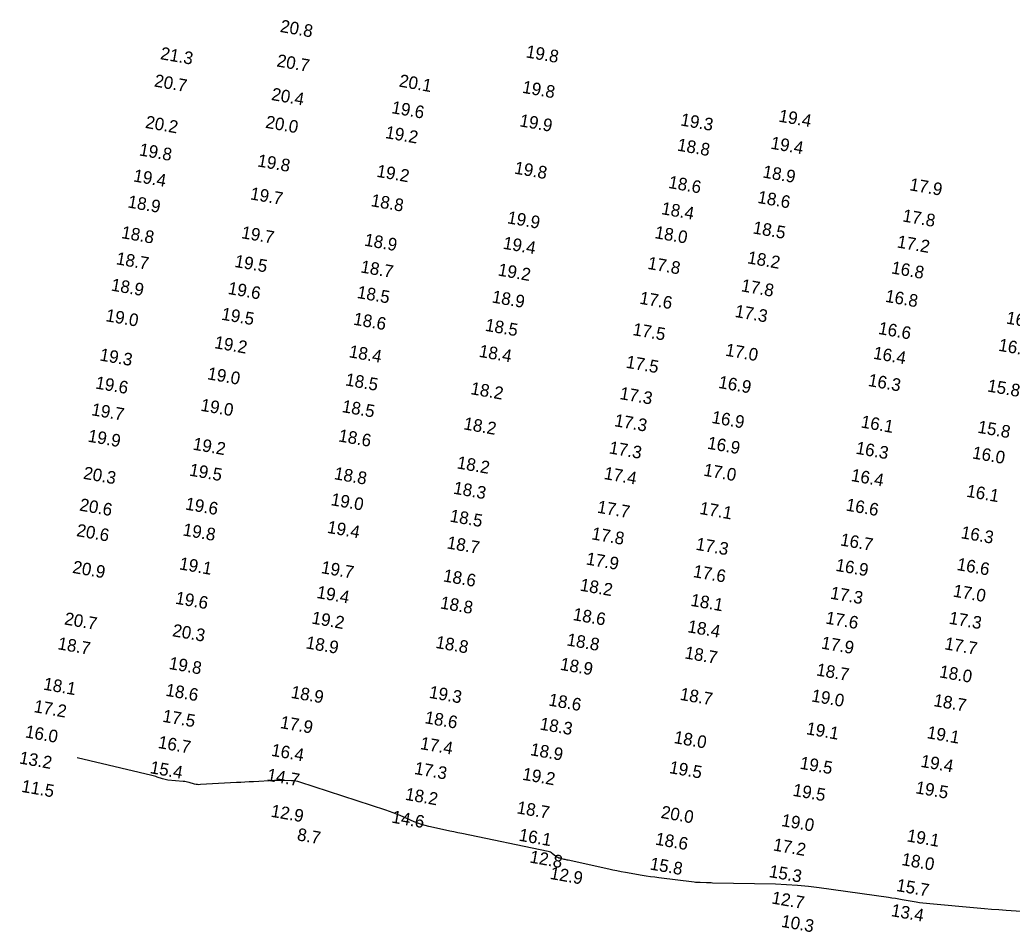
# Model space of a CAD drawing. Extents: x 988130 to 1132882, y 654656 to 841453.
# Drawn here: x 1032814.6 to 1033209.1, y 764707.4 to 765070.3 of the extents above; entities that cross this region are included whole.
import ezdxf

# ---------------------------------------------------------------- set-up
doc = ezdxf.new("R2010")
doc.units = 0
doc.layers.add('V-TOPO-MAJR', color=7, linetype='Continuous')
doc.layers.add('V-TOPO-SOUN', color=7, linetype='Continuous')

msp = doc.modelspace()

# ---------------------------------------------------------------- linework, layer by layer
at = {"layer": 'V-TOPO-MAJR'}
msp.add_lwpolyline([(1033218.82, 764715.25), (1033206.68, 764716.04), (1033203.82, 764716.24), (1033200.96, 764716.45), (1033198.11, 764716.68), (1033195.25, 764716.92), (1033176.43, 764718.61), (1033175.05, 764718.75), (1033173.67, 764718.92), (1033172.3, 764719.11), (1033170.93, 764719.33), (1033165.46, 764720.27), (1033164.09, 764720.5), (1033162.72, 764720.72), (1033161.35, 764720.93), (1033159.98, 764721.13), (1033132.46, 764725.01), (1033128.12, 764725.56), (1033123.77, 764725.98), (1033119.41, 764726.26), (1033115.04, 764726.42), (1033090.01, 764726.93), (1033089.4, 764726.94), (1033088.78, 764726.96), (1033088.17, 764726.98), (1033087.56, 764727), (1033085.11, 764727.08), (1033084.5, 764727.11), (1033083.89, 764727.15), (1033083.28, 764727.2), (1033082.67, 764727.27), (1033068.69, 764728.99), (1033067.01, 764729.21), (1033065.34, 764729.45), (1033063.67, 764729.71), (1033062, 764729.98), (1033055.34, 764731.13), (1033053.68, 764731.43), (1033052.02, 764731.74), (1033050.36, 764732.08), (1033048.71, 764732.43), (1033032.65, 764735.96), (1033032.23, 764736.06), (1033031.8, 764736.15), (1033031.38, 764736.25), (1033030.95, 764736.35), (1033029.26, 764736.76), (1033028.84, 764736.88), (1033028.45, 764737.05), (1033028.09, 764737.26), (1033027.74, 764737.52), (1033026.3, 764738.72), (1033025.93, 764738.98), (1033025.55, 764739.2), (1033025.13, 764739.37), (1033024.7, 764739.48), (1032990.34, 764746.58), (1032988.72, 764746.92), (1032987.11, 764747.25), (1032985.5, 764747.6), (1032983.89, 764747.95), (1032977.24, 764749.39), (1032975.75, 764749.76), (1032974.29, 764750.19), (1032972.85, 764750.69), (1032971.44, 764751.27), (1032965.82, 764753.73), (1032964.41, 764754.32), (1032962.98, 764754.88), (1032961.54, 764755.41), (1032960.09, 764755.9), (1032925.94, 764767.02), (1032925.13, 764767.25), (1032924.31, 764767.42), (1032923.47, 764767.54), (1032922.63, 764767.6), (1032919.23, 764767.7), (1032918.38, 764767.72), (1032917.53, 764767.72), (1032916.68, 764767.7), (1032915.83, 764767.66), (1032907.46, 764767.24), (1032905.78, 764767.15), (1032904.1, 764767.06), (1032902.43, 764766.97), (1032900.75, 764766.88), (1032886.4, 764766.06), (1032885.82, 764766.05), (1032885.25, 764766.08), (1032884.68, 764766.17), (1032884.11, 764766.29), (1032881.86, 764766.91), (1032881.3, 764767.05), (1032880.73, 764767.16), (1032880.15, 764767.25), (1032879.58, 764767.32), (1032873.42, 764767.89), (1032872.87, 764767.96), (1032872.32, 764768.06), (1032871.79, 764768.2), (1032871.26, 764768.36), (1032869.15, 764769.1), (1032868.62, 764769.27), (1032868.09, 764769.44), (1032867.56, 764769.59), (1032867.02, 764769.72), (1032837.35, 764776.79)], dxfattribs=at)

# ---------------------------------------------------------------- texts
at = {"layer": 'V-TOPO-SOUN'}
for s, p in [('20.8 ', (1032917.83, 765065.53)), ('21.3 ', (1032870.2, 765054.69)), ('19.8 ', (1033015.56, 765055.4)), ('20.7 ', (1032916.5, 765051.81)), ('20.7 ', (1032867.79, 765043.83)), ('20.1 ', (1032965.12, 765043.8)), ('19.8 ', (1033014.1, 765041.32)), ('20.4 ', (1032914.35, 765038.46)), ('19.6 ', (1032962.11, 765033.22)), ('19.4 ', (1033116.05, 765029.85)), ('20.2 ', (1032864.22, 765027.36)), ('20.0 ', (1032912.01, 765027.41)), ('19.9 ', (1033013.02, 765027.99)), ('19.3 ', (1033077.01, 765028.33)), ('19.2 ', (1032959.66, 765023.31)), ('18.8 ', (1033075.7, 765018.33)), ('19.4 ', (1033112.86, 765019.08)), ('19.8 ', (1032861.8, 765016.41)), ('19.8 ', (1032908.81, 765012.04)), ('19.8 ', (1033010.95, 765009.18)), ('19.4 ', (1032859.5, 765006.07)), ('19.2 ', (1032956.19, 765007.91)), ('18.9 ', (1033109.7, 765007.64)), ('18.6 ', (1033072.21, 765003.47)), ('17.9 ', (1033168.06, 765002.56)), ('19.7 ', (1032905.92, 764998.93)), ('18.6 ', (1033107.64, 764997.52)), ('18.9 ', (1032857.23, 764995.72)), ('18.8 ', (1032953.93, 764996.22)), ('19.9 ', (1033008.12, 764989.41)), ('18.4 ', (1033069.41, 764993.04)), ('17.8 ', (1033165.29, 764990.15)), ('18.5 ', (1033105.77, 764985.38)), ('18.8 ', (1032854.71, 764983.51)), ('19.7 ', (1032902.43, 764983.48)), ('18.0 ', (1033066.77, 764983.5)), ('18.9 ', (1032951.31, 764980.53)), ('19.4 ', (1033006.45, 764979.29)), ('17.2 ', (1033163.1, 764979.8)), ('18.2 ', (1033103.6, 764973.49)), ('18.7 ', (1032852.61, 764973.12)), ('19.5 ', (1032899.73, 764972.05)), ('18.7 ', (1032949.82, 764969.86)), ('17.8 ', (1033063.94, 764971.27)), ('16.8 ', (1033160.83, 764969.47)), ('19.2 ', (1033004.44, 764968.63)), ('18.9 ', (1032850.62, 764962.65)), ('17.8 ', (1033101.12, 764962.37)), ('19.6 ', (1032897.07, 764961.3)), ('18.5 ', (1032948.41, 764959.7)), ('18.9 ', (1033002.05, 764957.9)), ('16.8 ', (1033158.41, 764958.18)), ('17.6 ', (1033060.73, 764957.42)), ('19.0 ', (1032848.48, 764950.47)), ('19.5 ', (1032894.49, 764951.06)), ('17.3 ', (1033098.62, 764952.16)), ('18.6 ', (1032946.95, 764949.08)), ('18.5 ', (1032999.34, 764946.64)), ('16.0 ', (1033206.5, 764949.53)), ('17.5 ', (1033058.01, 764944.95)), ('16.6 ', (1033155.66, 764945.39)), ('19.2 ', (1032891.72, 764939.74)), ('16.0 ', (1033203.43, 764938.7)), ('19.3 ', (1032846.1, 764934.83)), ('18.4 ', (1032945.2, 764936.12)), ('18.4 ', (1032996.89, 764936.29)), ('17.0 ', (1033094.84, 764936.75)), ('16.4 ', (1033153.64, 764935.53)), ('17.5 ', (1033055.31, 764931.96)), ('19.0 ', (1032888.91, 764927.36)), ('19.6 ', (1032844.4, 764923.7)), ('18.5 ', (1032943.76, 764924.94)), ('16.9 ', (1033092.1, 764923.92)), ('16.3 ', (1033151.6, 764924.7)), ('15.8 ', (1033199.02, 764922.51)), ('18.2 ', (1032993.56, 764921.43)), ('17.3 ', (1033052.85, 764919.49)), ('19.0 ', (1032886.23, 764914.83)), ('18.5 ', (1032942.42, 764914.31)), ('19.7 ', (1032842.81, 764913.07)), ('18.2 ', (1032990.77, 764907.44)), ('17.3 ', (1033050.72, 764908.7)), ('16.9 ', (1033089.4, 764909.99)), ('16.1 ', (1033148.73, 764908.18)), ('19.9 ', (1032841.4, 764902.54)), ('18.6 ', (1032941.02, 764902.65)), ('15.8 ', (1033195.15, 764906.1)), ('19.2 ', (1032883.14, 764899.36)), ('16.9 ', (1033087.67, 764899.74)), ('17.3 ', (1033048.6, 764897.88)), ('16.3 ', (1033146.7, 764897.75)), ('16.0 ', (1033193.01, 764895.87)), ('18.2 ', (1032988.13, 764891.91)), ('20.3 ', (1032839.57, 764887.78)), ('19.5 ', (1032881.74, 764889.03)), ('18.8 ', (1032939.29, 764887.62)), ('17.4 ', (1033046.57, 764887.68)), ('17.0 ', (1033086.16, 764889.01)), ('16.4 ', (1033144.82, 764886.9)), ('18.3 ', (1032986.7, 764881.84)), ('16.1 ', (1033190.7, 764880.65)), ('20.6 ', (1032838.06, 764875.13)), ('19.6 ', (1032880.14, 764875.54)), ('19.0 ', (1032938, 764877.28)), ('16.6 ', (1033142.76, 764875.13)), ('17.7 ', (1033043.88, 764874.3)), ('17.1 ', (1033084.59, 764873.79)), ('18.5 ', (1032985.3, 764870.74)), ('20.6 ', (1032836.87, 764864.98)), ('19.8 ', (1032879.14, 764865.24)), ('19.4 ', (1032936.53, 764866.27)), ('17.8 ', (1033041.65, 764863.69)), ('16.3 ', (1033188.5, 764864.13)), ('18.7 ', (1032984.12, 764860.08)), ('17.3 ', (1033083.08, 764859.53)), ('16.7 ', (1033140.52, 764861.26)), ('19.1 ', (1032877.73, 764851.74)), ('17.9 ', (1033039.47, 764853.69)), ('16.9 ', (1033138.69, 764851.15)), ('16.6 ', (1033186.87, 764851.49)), ('20.9 ', (1032835.27, 764850.34)), ('19.7 ', (1032934.12, 764850.25)), ('17.6 ', (1033082.03, 764848.68)), ('18.6 ', (1032982.66, 764846.95)), ('18.2 ', (1033037.03, 764843.27)), ('19.4 ', (1032932.36, 764840.36)), ('17.3 ', (1033136.55, 764840.08)), ('17.0 ', (1033185.37, 764840.91)), ('19.6 ', (1032876.18, 764838.08)), ('18.8 ', (1032981.47, 764836.19)), ('18.1 ', (1033081.02, 764837.24)), ('18.6 ', (1033034.24, 764831.57)), ('20.7 ', (1032832.04, 764829.83)), ('19.2 ', (1032930.35, 764830.18)), ('17.6 ', (1033134.7, 764830.18)), ('17.3 ', (1033183.74, 764830.12)), ('20.3 ', (1032874.99, 764825.15)), ('18.4 ', (1033079.82, 764826.74)), ('18.7 ', (1032829.39, 764819.97)), ('18.9 ', (1032928.05, 764820.33)), ('18.8 ', (1032979.66, 764820.49)), ('18.8 ', (1033031.78, 764821.49)), ('17.9 ', (1033132.95, 764820.24)), ('17.7 ', (1033182, 764819.94)), ('18.7 ', (1033078.69, 764816.32)), ('19.8 ', (1032873.61, 764812.12)), ('18.9 ', (1033029.15, 764811.78)), ('18.7 ', (1033131.01, 764809.55)), ('18.0 ', (1033179.92, 764808.79)), ('18.1 ', (1032823.71, 764803.89)), ('18.6 ', (1032872.29, 764801.46)), ('18.9 ', (1032922.11, 764800.61)), ('19.3 ', (1032977.05, 764800.62)), ('18.7 ', (1033076.77, 764799.84)), ('18.6 ', (1033024.55, 764797.57)), ('19.0 ', (1033129.07, 764799.21)), ('18.7 ', (1033177.63, 764797.35)), ('17.2 ', (1032819.92, 764794.95)), ('17.5 ', (1032871.08, 764791.11)), ('17.9 ', (1032917.84, 764788.61)), ('18.6 ', (1032975.33, 764790.55)), ('18.3 ', (1033021.07, 764788.01)), ('16.0 ', (1032816.46, 764784.91)), ('19.1 ', (1033127.01, 764786.15)), ('19.1 ', (1033174.99, 764784.58)), ('16.7 ', (1032869.29, 764780.69)), ('17.4 ', (1032973.51, 764780.25)), ('18.0 ', (1033074.38, 764782.64)), ('16.4 ', (1032914.3, 764777.57)), ('18.9 ', (1033017.28, 764777.82)), ('13.2 ', (1032814.11, 764774.52)), ('19.5 ', (1033124.45, 764772.43)), ('19.4 ', (1033172.5, 764773.17)), ('15.4 ', (1032866.09, 764770.65)), ('17.3 ', (1032971.18, 764770.33)), ('19.5 ', (1033072.54, 764770.69)), ('14.7 ', (1032912.56, 764767.69)), ('19.2 ', (1033014.16, 764768.03)), ('11.5 ', (1032814.97, 764763.22)), ('19.5 ', (1033121.66, 764761.66)), ('19.5 ', (1033170.47, 764762.67)), ('18.2 ', (1032967.54, 764760.06)), ('12.9 ', (1032914.15, 764753.33)), ('18.7 ', (1033011.92, 764754.69)), ('20.0 ', (1033069.21, 764752.86)), ('14.6 ', (1032962.17, 764750.99)), ('19.0 ', (1033117.14, 764749.64)), ('8.7', (1032924.58, 764743.96)), ('16.1 ', (1033012.74, 764743.8)), ('18.6 ', (1033066.99, 764742.24)), ('19.1 ', (1033167.01, 764743.53)), ('17.2 ', (1033113.85, 764739.92)), ('12.8 ', (1033017.06, 764735.11)), ('18.0 ', (1033164.92, 764734.11)), ('15.8 ', (1033064.83, 764732.33)), ('15.3 ', (1033112.21, 764729.34)), ('12.9 ', (1033025.12, 764728.59)), ('15.7 ', (1033162.84, 764723.79)), ('12.7 ', (1033113.24, 764718.82)), ('13.4 ', (1033160.75, 764713.8)), ('10.3 ', (1033117.05, 764709.52))]:
    msp.add_text(s, height=5, rotation=350, dxfattribs=at).set_placement(p)

doc.saveas('drawing.dxf')
